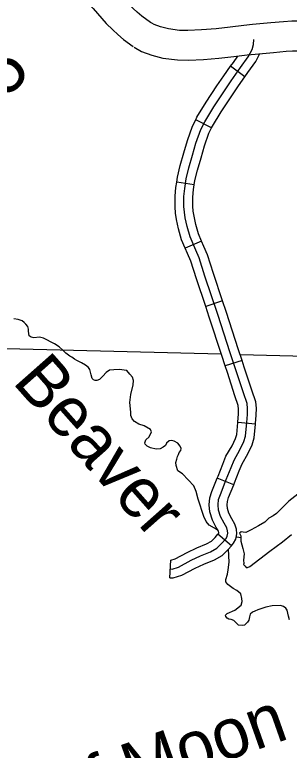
# Model space of a CAD drawing. Extents: x 8749 to 11879, y 13275 to 15339.
# Drawn here: x 10333 to 10379.3, y 13799.1 to 13923.3 of the extents above; entities that cross this region are included whole.
import ezdxf

# ---------------------------------------------------------------- set-up
doc = ezdxf.new("R2010")
doc.units = 0
for name, color, linetype in [('Level 10', 7, 'Continuous'), ('Level 32', 7, 'Continuous'), ('Level 35', 7, 'Continuous'), ('Level 48', 7, 'Continuous'), ('Level 5', 7, 'Continuous')]:
    doc.layers.add(name, color=color, linetype=linetype)

msp = doc.modelspace()

# ---------------------------------------------------------------- linework, layer by layer
at = {"layer": 'Level 10'}
for points in [[(10355.92, 13922.02), (10354.45, 13923.08), (10353.67, 13923.74), (10352.99, 13924.35), (10352.1, 13925.26), (10349.95, 13927.68), (10349.56, 13928.11)], [(10345.85, 13924.76), (10346.23, 13924.34), (10348.44, 13921.85), (10349.53, 13920.74), (10350.39, 13919.97), (10351.36, 13919.14), (10352.98, 13917.97)], [(10383.35, 13922.01), (10381.31, 13922.21), (10379.73, 13922.24), (10378.35, 13922.12), (10376.21, 13921.93), (10373.11, 13921.64), (10371.66, 13921.5), (10369.35, 13921.21), (10366.97, 13920.95), (10364.51, 13920.77), (10362.23, 13920.64), (10360.82, 13920.66), (10358.96, 13920.92), (10357.61, 13921.28), (10356.51, 13921.66), (10355.75, 13922.13)], [(10353.15, 13917.85), (10354.36, 13917.12), (10356.14, 13916.5), (10357.98, 13916), (10360.44, 13915.67), (10362.33, 13915.64), (10364.83, 13915.78), (10367.43, 13915.97), (10369.94, 13916.24), (10372.21, 13916.53), (10373.58, 13916.66), (10376.66, 13916.96), (10378.78, 13917.14), (10379.89, 13917.24), (10381.02, 13917.21), (10382.87, 13917.04)]]:
    msp.add_lwpolyline(points, dxfattribs=at)
at = {"layer": 'Level 32'}
for p, q in [((10371.84, 13912.85), (10369.41, 13914.6)), ((10366.19, 13904.19), (10363.53, 13905.57)), ((10363.29, 13894.6), (10360.32, 13895.02)), ((10364.53, 13885.09), (10361.77, 13883.9)), ((10368.07, 13875.01), (10365.22, 13874.06)), ((10371.35, 13864.96), (10368.5, 13864.04)), ((10373.63, 13854.18), (10370.64, 13854.45)), ((10369.95, 13843.95), (10367.16, 13845.06)), ((10369.57, 13833.68), (10367.27, 13835.62)), ((10359.18, 13828.26), (10359.34, 13831.25))]:
    msp.add_line(p, q, dxfattribs=at)
for points in [[(10362.99, 13899.59), (10363.56, 13901.61), (10364.37, 13903.92), (10365.05, 13905.25), (10366.59, 13907.75), (10368.37, 13910.45), (10369.49, 13912.15), (10371.12, 13914.4), (10372.38, 13916.21), (10373.04, 13917.45), (10373.29, 13918.3), (10373.35, 13919.15)], [(10369.41, 13914.6), (10369.89, 13915.27), (10370.63, 13916.33)], [(10371.84, 13912.85), (10372.34, 13913.54), (10373.66, 13915.43), (10374.36, 13916.74)], [(10363.53, 13905.57), (10363.74, 13905.99), (10365.32, 13908.56), (10367.12, 13911.28), (10368.26, 13913), (10369.41, 13914.6)], [(10366.19, 13904.19), (10366.36, 13904.51), (10367.85, 13906.94), (10369.62, 13909.63), (10370.73, 13911.3), (10371.84, 13912.85)], [(10360.32, 13895.02), (10360.44, 13895.88), (10360.93, 13897.87), (10361.55, 13900), (10362.13, 13902.06), (10362.98, 13904.52), (10363.53, 13905.57)], [(10363.29, 13894.6), (10363.39, 13895.32), (10363.82, 13897.09), (10364.43, 13899.17), (10365, 13901.16), (10365.75, 13903.33), (10366.19, 13904.19)], [(10359.26, 13829.76), (10359.54, 13829.74), (10360.64, 13830.08), (10362.76, 13831.21), (10364.32, 13831.94), (10366.04, 13832.63), (10367.09, 13833.25), (10367.91, 13834.05), (10368.65, 13834.92), (10368.85, 13835.31), (10368.94, 13835.77), (10368.92, 13836.2), (10368.76, 13836.71), (10368.33, 13837.49), (10367.73, 13838.58), (10367.39, 13839.68), (10367.32, 13840.58), (10367.39, 13841.47), (10367.69, 13842.32), (10368.69, 13844.85), (10369.49, 13846.86), (10370, 13848.12), (10371, 13849.86), (10371.67, 13851.26), (10371.94, 13852.18), (10372.15, 13854.45), (10372.26, 13855.8), (10372.29, 13856.81), (10372.19, 13857.66), (10371.58, 13859.47), (10370.29, 13863.37), (10369.36, 13866.26), (10367.25, 13872.72), (10365.1, 13879.17), (10364.11, 13882.26), (10363.54, 13883.58), (10362.58, 13885.81), (10362.1, 13887.55), (10361.78, 13889.04), (10361.64, 13889.98), (10361.55, 13890.94), (10361.55, 13892.6), (10361.69, 13894), (10361.92, 13895.6), (10362.37, 13897.48), (10362.99, 13899.59)], [(10361.77, 13883.9), (10361.16, 13885.31), (10360.64, 13887.19), (10360.3, 13888.77), (10360.15, 13889.8), (10360.05, 13890.87), (10360.05, 13892.67), (10360.2, 13894.17), (10360.32, 13895.02)], [(10364.53, 13885.09), (10364, 13886.31), (10363.56, 13887.91), (10363.26, 13889.3), (10363.13, 13890.16), (10363.05, 13891.01), (10363.05, 13892.52), (10363.18, 13893.82), (10363.29, 13894.6)], [(10368.07, 13875.01), (10366.52, 13879.64), (10365.52, 13882.78), (10364.92, 13884.18), (10364.53, 13885.09)], [(10365.22, 13874.06), (10363.67, 13878.71), (10362.71, 13881.73), (10362.16, 13882.99), (10361.77, 13883.9)], [(10371.35, 13864.96), (10370.78, 13866.73), (10368.67, 13873.19), (10368.07, 13875.01)], [(10368.5, 13864.04), (10367.93, 13865.8), (10365.83, 13872.25), (10365.22, 13874.06)], [(10370.64, 13854.45), (10370.65, 13854.58), (10370.76, 13855.88), (10370.78, 13856.75), (10370.72, 13857.33), (10370.15, 13858.99), (10368.87, 13862.9), (10368.5, 13864.04)], [(10373.63, 13854.18), (10373.64, 13854.32), (10373.76, 13855.72), (10373.79, 13856.88), (10373.67, 13857.99), (10373, 13859.95), (10371.72, 13863.83), (10371.35, 13864.96)], [(10367.16, 13845.06), (10367.3, 13845.4), (10368.1, 13847.42), (10368.64, 13848.78), (10369.68, 13850.56), (10370.26, 13851.8), (10370.46, 13852.46), (10370.64, 13854.45)], [(10369.95, 13843.95), (10370.09, 13844.29), (10370.89, 13846.31), (10371.35, 13847.47), (10372.33, 13849.17), (10373.07, 13850.72), (10373.42, 13851.89), (10373.63, 13854.18)], [(10367.27, 13835.62), (10367.4, 13835.76), (10367.42, 13835.82), (10367.44, 13835.88), (10367.43, 13835.93), (10367.38, 13836.11), (10367.01, 13836.76), (10366.34, 13838), (10365.91, 13839.4), (10365.81, 13840.58), (10365.91, 13841.78), (10366.28, 13842.85), (10367.16, 13845.06)], [(10369.57, 13833.68), (10369.9, 13834.08), (10370.28, 13834.8), (10370.45, 13835.66), (10370.41, 13836.47), (10370.14, 13837.3), (10369.64, 13838.21), (10369.12, 13839.17), (10368.87, 13839.97), (10368.82, 13840.58), (10368.87, 13841.16), (10369.09, 13841.79), (10369.95, 13843.95)], [(10359.34, 13831.25), (10359.35, 13831.25), (10360.06, 13831.48), (10362.09, 13832.55), (10363.72, 13833.32), (10365.37, 13833.98), (10366.17, 13834.45), (10366.81, 13835.07), (10367.27, 13835.62)], [(10359.18, 13828.26), (10359.73, 13828.23), (10361.21, 13828.69), (10363.43, 13829.86), (10364.92, 13830.56), (10366.7, 13831.28), (10368.01, 13832.05), (10369.01, 13833.03), (10369.57, 13833.68)]]:
    msp.add_lwpolyline(points, dxfattribs=at)
at = {"layer": 'Level 35'}
for points in [[(10335.45, 13869.11), (10335.3, 13869.87), (10335.3, 13870.22), (10335.22, 13870.69), (10334.87, 13871.07), (10334.57, 13871.37), (10334.27, 13871.62), (10333.55, 13871.86), (10332.85, 13871.99)], [(10351.89, 13863.24), (10350.62, 13863.41), (10349.69, 13863.39), (10348.99, 13863.31), (10348.42, 13862.89), (10347.87, 13862.31), (10347.32, 13861.76), (10346.82, 13861.59), (10346.57, 13861.59), (10346.3, 13861.69), (10346.05, 13861.89), (10345.9, 13862.51), (10345.68, 13863.41), (10345.46, 13863.76), (10344.96, 13864.16), (10344.28, 13864.54), (10343.46, 13864.94), (10343.06, 13865.19), (10342.64, 13865.51), (10342.31, 13865.69), (10341.61, 13866.16), (10341.11, 13866.66), (10340.51, 13867.26), (10339.69, 13867.78), (10337.87, 13868.73), (10337.17, 13868.86), (10336.24, 13868.78), (10335.77, 13868.86), (10335.45, 13869.11)], [(10352.59, 13856.23), (10352.44, 13857.84), (10352.59, 13859.19), (10352.99, 13860.81), (10353.01, 13861.59), (10352.89, 13862.14), (10352.42, 13862.66), (10351.89, 13863.24)], [(10367.3, 13836.24), (10366.71, 13836.63), (10365.79, 13837.13), (10365.29, 13837.76), (10364.89, 13838.58), (10363.97, 13841.53), (10363.62, 13842.83), (10363.2, 13843.81), (10362.28, 13844.81), (10361.28, 13845.79), (10360.53, 13846.34), (10360.23, 13847.21), (10360.18, 13847.71), (10360.35, 13848.26), (10360.48, 13848.71), (10360.65, 13849.09), (10360.75, 13849.39), (10361.05, 13849.76), (10361.1, 13850.06), (10360.93, 13850.46), (10360.5, 13850.96), (10359.88, 13851.31), (10359.46, 13851.41), (10359.06, 13851.39), (10358.63, 13850.99), (10358.46, 13850.59), (10358.03, 13850.29), (10357.51, 13850.01), (10356.86, 13849.96), (10355.91, 13850.21), (10355.34, 13850.46), (10355.01, 13850.81), (10354.96, 13851.06), (10355.09, 13851.54), (10355.7, 13852.08), (10356.06, 13852.89), (10355.89, 13853.31), (10354.82, 13853.92), (10353.94, 13854.21), (10353.21, 13854.66), (10352.81, 13855.08), (10352.59, 13855.63), (10352.59, 13856.23)], [(10380.74, 13842.38), (10379.24, 13841.2), (10377.19, 13839.11), (10376.62, 13838.71), (10375.87, 13838.33), (10375.19, 13837.66), (10374.14, 13837.01), (10372.9, 13836.36), (10372, 13835.91), (10371.57, 13835.98), (10371.2, 13836.01), (10370.95, 13835.81), (10371.17, 13835.36), (10371.17, 13834.46), (10371.47, 13833.18), (10371.7, 13832.31), (10371.6, 13831.21), (10371.67, 13830.68), (10371.62, 13830.48), (10371.87, 13830.21), (10372.07, 13830.01), (10372.3, 13829.98), (10372.65, 13830.15)], [(10372.65, 13830.15), (10376.07, 13832.73), (10378.19, 13834.31), (10379.71, 13835.58)], [(10371.17, 13834.99), (10370.46, 13835.13)], [(10369.18, 13830.88), (10369.06, 13833.08)], [(10375.35, 13823.29), (10374.03, 13822.85), (10373.5, 13822.65), (10373.1, 13822.48), (10372.75, 13822.1), (10372.63, 13821.68), (10372.48, 13821.13), (10372.28, 13820.75), (10371.78, 13820.26), (10371.36, 13820.21), (10370.78, 13820.26), (10370.36, 13820.63), (10369.98, 13821.03), (10369.53, 13821.23), (10369.13, 13821.25), (10368.84, 13821.43), (10368.61, 13821.7), (10368.56, 13821.93), (10368.86, 13822.25), (10370.13, 13822.78), (10371.21, 13823.63), (10371.38, 13824.23), (10371.33, 13824.78), (10371.16, 13825.53), (10370.48, 13826.1), (10369.83, 13826.48), (10368.96, 13827.15), (10368.64, 13827.58), (10368.61, 13828), (10368.89, 13828.9), (10369.01, 13829.63), (10369.18, 13830.88)], [(10379.34, 13821.19), (10379.17, 13821.76), (10378.99, 13822.79), (10378.74, 13823.11), (10378.34, 13823.44), (10377.82, 13823.61), (10376.42, 13823.54), (10375.35, 13823.29)]]:
    msp.add_lwpolyline(points, dxfattribs=at)
at = {"layer": 'Level 5'}
for points in [[(10324.76, 13867.11), (10367.85, 13866.04)], [(10371.03, 13865.96), (10426.69, 13864.57)]]:
    msp.add_lwpolyline(points, dxfattribs=at)

# ---------------------------------------------------------------- texts
at = {"layer": 'Level 35'}
for s, rotation, p in [('Beaver', 311.5081, (10332.43, 13861.28)), ('Half Moon', 19.4794, (10330.97, 13784.01))]:
    msp.add_text(s, height=8.448, rotation=rotation, dxfattribs=at).set_placement(p)
at = {"layer": 'Level 48'}
msp.add_text('0.5', height=8.448, rotation=45.0268, dxfattribs=at).set_placement((10324.85, 13902.37))

doc.saveas('drawing.dxf')
